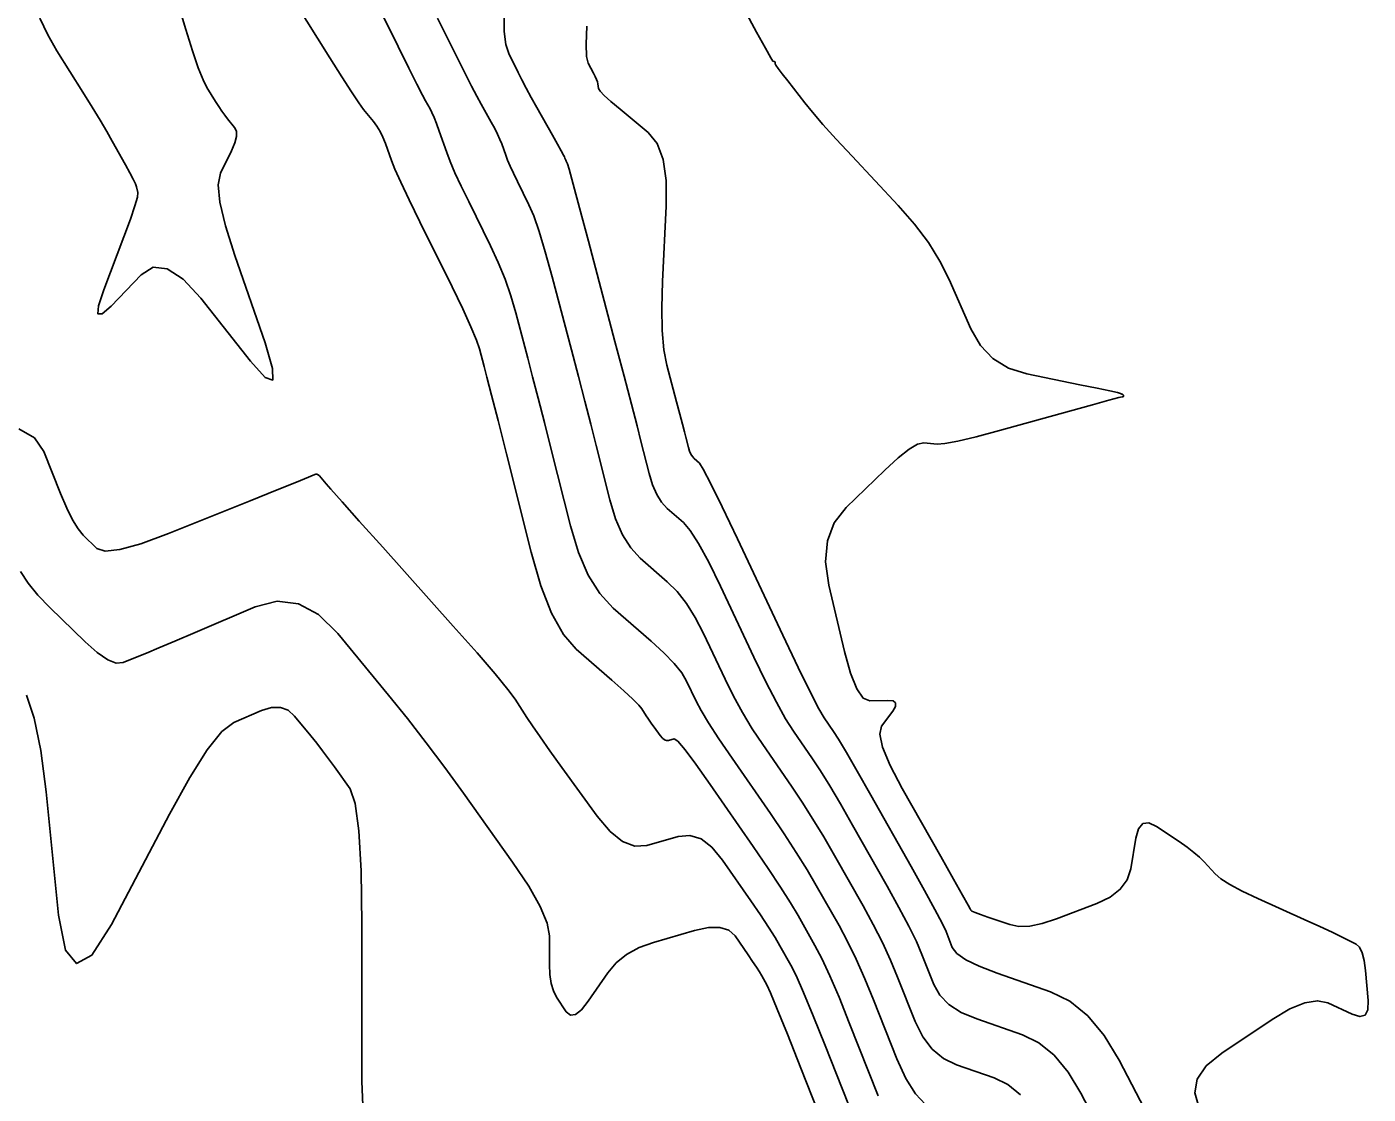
# Model space of a CAD drawing. Extents: x 2082232 to 2083549, y 592624 to 593832.
# Drawn here: x 2082893.7 to 2082952, y 592722.3 to 592768.7 of the extents above; entities that cross this region are included whole.
import ezdxf

# ---------------------------------------------------------------- set-up
doc = ezdxf.new("R2010")
doc.units = 0
doc.layers.add('DT_X_Contour_Major', color=7, linetype='Continuous')
doc.layers.add('DT_X_Contour_Minor', color=7, linetype='Continuous')

msp = doc.modelspace()

# ---------------------------------------------------------------- linework, layer by layer
at = {"layer": 'DT_X_Contour_Major'}
for points in [[(2082914.447, 592769.217), (2082914.455, 592768.48), (2082914.521, 592767.916), (2082914.645, 592767.523), (2082915.052, 592766.703), (2082915.217, 592766.378), (2082915.408, 592766.016), (2082915.624, 592765.619), (2082915.865, 592765.186), (2082916.543, 592763.982), (2082916.766, 592763.584), (2082916.927, 592763.294), (2082917.027, 592763.112), (2082917.065, 592763.037), (2082917.085, 592762.981), (2082917.094, 592762.957), (2082917.107, 592762.928), (2082917.123, 592762.893), (2082917.143, 592762.853), (2082917.199, 592762.738), (2082917.272, 592762.495), (2082917.448, 592761.855), (2082917.727, 592760.815), (2082918.108, 592759.378), (2082919.263, 592755.013), (2082919.658, 592753.515), (2082919.979, 592752.294), (2082920.224, 592751.35), (2082920.394, 592750.684), (2082920.748, 592749.278), (2082920.897, 592748.787), (2082921.078, 592748.372), (2082921.291, 592748.031), (2082921.537, 592747.765), (2082922.235, 592747.155), (2082922.532, 592746.811), (2082922.9, 592746.234), (2082923.339, 592745.426), (2082923.849, 592744.386), (2082925.302, 592741.303), (2082925.818, 592740.235), (2082926.276, 592739.343), (2082926.675, 592738.628), (2082927.016, 592738.089), (2082927.847, 592736.886), (2082928.189, 592736.367), (2082928.595, 592735.714), (2082929.062, 592734.925), (2082929.592, 592734.001), (2082931.089, 592731.356), (2082931.605, 592730.427), (2082932.028, 592729.623), (2082932.36, 592728.945), (2082932.599, 592728.392), (2082933.116, 592727.083), (2082933.378, 592726.622), (2082933.778, 592726.218), (2082934.315, 592725.873), (2082934.989, 592725.587), (2082936.97, 592724.9), (2082937.686, 592724.548), (2082938.347, 592724.008), (2082938.955, 592723.279), (2082939.508, 592722.362), (2082940.911, 592719.665)], [(2082929.093, 592719.019), (2082927.345, 592723.448), (2082926.76, 592724.919), (2082926.319, 592726.013), (2082926.021, 592726.728), (2082925.866, 592727.065), (2082925.643, 592727.459), (2082925.543, 592727.627), (2082925.41, 592727.836), (2082925.246, 592728.084), (2082925.049, 592728.373), (2082924.48, 592729.196), (2082924.21, 592729.442), (2082923.826, 592729.562), (2082923.328, 592729.557), (2082922.717, 592729.427), (2082920.934, 592728.911), (2082920.309, 592728.684), (2082919.771, 592728.389), (2082919.32, 592728.025), (2082918.957, 592727.594), (2082918.102, 592726.354), (2082917.802, 592725.977), (2082917.543, 592725.776), (2082917.325, 592725.751), (2082917.148, 592725.901), (2082916.73, 592726.539), (2082916.593, 592726.806), (2082916.495, 592727.131), (2082916.436, 592727.514), (2082916.417, 592727.953), (2082916.418, 592729.202), (2082916.318, 592729.753), (2082916.017, 592730.468), (2082915.516, 592731.348), (2082914.814, 592732.392), (2082912.675, 592735.396), (2082911.87, 592736.507), (2082911.059, 592737.587), (2082910.244, 592738.635), (2082909.423, 592739.653), (2082907.227, 592742.326), (2082906.384, 592743.151), (2082905.504, 592743.62), (2082904.585, 592743.735), (2082903.629, 592743.495), (2082901.027, 592742.381), (2082900.142, 592742.002), (2082899.437, 592741.703), (2082898.912, 592741.482), (2082898.567, 592741.34), (2082897.888, 592741.067), (2082897.593, 592741.047), (2082897.22, 592741.191), (2082896.767, 592741.499), (2082896.234, 592741.973), (2082894.709, 592743.453), (2082894.185, 592743.999), (2082893.757, 592744.524), (2082893.425, 592745.029)]]:
    msp.add_lwpolyline(points, dxfattribs=at)
at = {"layer": 'DT_X_Contour_Minor'}
for points in [[(2082899.785, 592771.31), (2082900.616, 592768.568), (2082900.907, 592767.639), (2082901.156, 592766.91), (2082901.363, 592766.38), (2082901.527, 592766.05), (2082901.91, 592765.436), (2082902.051, 592765.217), (2082902.183, 592765.02), (2082902.309, 592764.845), (2082902.428, 592764.693), (2082902.734, 592764.316), (2082902.812, 592764.147), (2082902.816, 592763.921), (2082902.747, 592763.64), (2082902.603, 592763.301), (2082902.122, 592762.325), (2082902.026, 592761.826), (2082902.097, 592761.064), (2082902.337, 592760.038), (2082902.745, 592758.749), (2082904.056, 592754.958), (2082904.385, 592753.842), (2082904.389, 592753.338), (2082904.068, 592753.445), (2082903.422, 592754.164), (2082901.266, 592756.895), (2082900.497, 592757.727), (2082899.808, 592758.175), (2082899.199, 592758.239), (2082898.67, 592757.918), (2082897.366, 592756.551), (2082896.979, 592756.21), (2082896.797, 592756.214), (2082896.819, 592756.562), (2082897.046, 592757.254), (2082897.924, 592759.56), (2082898.209, 592760.328), (2082898.406, 592760.904), (2082898.515, 592761.289), (2082898.535, 592761.481), (2082898.471, 592761.737), (2082898.423, 592761.869), (2082898.328, 592762.072), (2082898.184, 592762.348), (2082897.993, 592762.695), (2082897.42, 592763.718), (2082897.179, 592764.138), (2082896.886, 592764.632), (2082896.541, 592765.199), (2082896.144, 592765.84), (2082895.016, 592767.648)], [(2082932.761, 592721.871), (2082932.317, 592722.335), (2082931.899, 592722.998), (2082931.507, 592723.857), (2082930.498, 592726.414), (2082930.12, 592727.335), (2082929.745, 592728.179), (2082929.371, 592728.947), (2082929, 592729.64), (2082928.012, 592731.384), (2082927.61, 592732.07), (2082927.144, 592732.818), (2082926.614, 592733.63), (2082926.02, 592734.505), (2082924.351, 592736.922), (2082923.784, 592737.756), (2082923.334, 592738.445), (2082923.003, 592738.99), (2082922.789, 592739.39), (2082922.377, 592740.265), (2082922.164, 592740.619), (2082921.836, 592741.026), (2082921.392, 592741.487), (2082920.833, 592741.999), (2082919.187, 592743.438), (2082918.608, 592744.065), (2082918.105, 592744.868), (2082917.678, 592745.848), (2082917.327, 592747.004), (2082916.493, 592750.321), (2082916.195, 592751.501), (2082915.927, 592752.556), (2082915.687, 592753.484), (2082915.477, 592754.286), (2082914.956, 592756.256), (2082914.74, 592756.992), (2082914.485, 592757.724), (2082914.19, 592758.45), (2082913.854, 592759.172), (2082912.907, 592761.091), (2082912.581, 592761.764), (2082912.312, 592762.344), (2082912.102, 592762.832), (2082911.95, 592763.227), (2082911.622, 592764.157), (2082911.504, 592764.478), (2082911.4, 592764.746), (2082911.307, 592764.959), (2082911.227, 592765.118), (2082911.029, 592765.469), (2082910.899, 592765.715), (2082910.658, 592766.189), (2082910.306, 592766.892), (2082909.843, 592767.823), (2082908.46, 592770.61)], [(2082930.702, 592722.245), (2082929.447, 592725.425), (2082929, 592726.53), (2082928.603, 592727.457), (2082928.254, 592728.208), (2082927.955, 592728.781), (2082927.222, 592730.076), (2082926.895, 592730.627), (2082926.46, 592731.311), (2082925.92, 592732.126), (2082925.273, 592733.073), (2082923.406, 592735.776), (2082922.783, 592736.659), (2082922.313, 592737.283), (2082921.995, 592737.647), (2082921.831, 592737.752), (2082921.597, 592737.684), (2082921.508, 592737.679), (2082921.416, 592737.714), (2082921.322, 592737.789), (2082921.225, 592737.905), (2082920.962, 592738.266), (2082920.867, 592738.399), (2082920.779, 592738.526), (2082920.698, 592738.646), (2082920.623, 592738.761), (2082920.433, 592739.059), (2082920.298, 592739.221), (2082920.036, 592739.481), (2082919.647, 592739.84), (2082919.13, 592740.297), (2082917.583, 592741.649), (2082917.025, 592742.293), (2082916.511, 592743.21), (2082916.042, 592744.402), (2082915.617, 592745.867), (2082914.543, 592750.139), (2082914.181, 592751.577), (2082913.9, 592752.687), (2082913.701, 592753.468), (2082913.584, 592753.922), (2082913.38, 592754.695), (2082913.247, 592755.08), (2082913.004, 592755.658), (2082912.648, 592756.428), (2082912.182, 592757.389), (2082910.789, 592760.21), (2082910.32, 592761.17), (2082909.957, 592761.935), (2082909.699, 592762.505), (2082909.548, 592762.88), (2082909.287, 592763.619), (2082909.181, 592763.887), (2082909.06, 592764.135), (2082908.922, 592764.362), (2082908.769, 592764.57), (2082908.339, 592765.099), (2082908.126, 592765.387), (2082907.81, 592765.856), (2082907.391, 592766.505), (2082906.869, 592767.334), (2082905.34, 592769.786)], [(2082895.016, 592767.648), (2082894.62, 592768.341), (2082894.277, 592769.065)], [(2082936.885, 592722.291), (2082936.338, 592722.737), (2082935.747, 592723.028), (2082934.111, 592723.595), (2082933.538, 592723.872), (2082933.047, 592724.277), (2082932.639, 592724.81), (2082932.311, 592725.47), (2082931.548, 592727.403), (2082931.24, 592728.14), (2082930.886, 592728.901), (2082930.488, 592729.687), (2082930.045, 592730.498), (2082928.802, 592732.692), (2082928.336, 592733.497), (2082927.869, 592734.266), (2082927.402, 592734.999), (2082926.933, 592735.695), (2082925.683, 592737.505), (2082925.229, 592738.192), (2082924.805, 592738.894), (2082924.411, 592739.612), (2082924.046, 592740.346), (2082923.113, 592742.325), (2082922.752, 592743.023), (2082922.368, 592743.63), (2082921.962, 592744.149), (2082921.534, 592744.577), (2082920.362, 592745.601), (2082919.95, 592746.048), (2082919.591, 592746.62), (2082919.287, 592747.318), (2082919.038, 592748.141), (2082918.444, 592750.502), (2082918.21, 592751.426), (2082917.953, 592752.425), (2082917.673, 592753.499), (2082917.37, 592754.649), (2082916.532, 592757.817), (2082916.233, 592758.904), (2082915.966, 592759.789), (2082915.731, 592760.473), (2082915.527, 592760.955), (2082915.025, 592761.972), (2082914.852, 592762.329), (2082914.71, 592762.636), (2082914.598, 592762.895), (2082914.518, 592763.104), (2082914.343, 592763.597), (2082914.266, 592763.795), (2082914.163, 592764.02), (2082914.036, 592764.271), (2082913.885, 592764.55), (2082913.447, 592765.327), (2082913.262, 592765.667), (2082913.033, 592766.103), (2082912.762, 592766.635), (2082912.448, 592767.263), (2082911.553, 592769.066)], [(2082924.898, 592769.429), (2082925.421, 592768.453), (2082925.801, 592767.755), (2082926.037, 592767.334), (2082926.13, 592767.19), (2082926.186, 592767.175), (2082926.205, 592767.168), (2082926.218, 592767.158), (2082926.225, 592767.145), (2082926.227, 592767.129), (2082926.225, 592767.082), (2082926.258, 592767.022), (2082926.361, 592766.877), (2082926.533, 592766.648), (2082926.775, 592766.334), (2082927.511, 592765.384), (2082927.846, 592764.972), (2082928.301, 592764.448), (2082928.875, 592763.811), (2082929.569, 592763.063), (2082931.576, 592760.917), (2082932.279, 592760.113), (2082932.882, 592759.309), (2082933.385, 592758.506), (2082933.787, 592757.703), (2082934.727, 592755.563), (2082935.143, 592754.839), (2082935.687, 592754.271), (2082936.359, 592753.86), (2082937.159, 592753.606), (2082939.463, 592753.136), (2082940.222, 592752.981), (2082940.77, 592752.866), (2082941.108, 592752.793), (2082941.235, 592752.761), (2082941.295, 592752.731), (2082941.314, 592752.721), (2082941.329, 592752.712), (2082941.34, 592752.705), (2082941.345, 592752.7), (2082941.353, 592752.689), (2082941.355, 592752.684), (2082941.357, 592752.678), (2082941.358, 592752.67), (2082941.357, 592752.66), (2082941.356, 592752.633), (2082941.354, 592752.625), (2082941.35, 592752.619), (2082941.344, 592752.615), (2082941.335, 592752.615), (2082941.308, 592752.617), (2082941.157, 592752.578), (2082940.724, 592752.461), (2082940.009, 592752.264), (2082939.011, 592751.988), (2082935.976, 592751.148), (2082934.953, 592750.874), (2082934.16, 592750.685), (2082933.598, 592750.579), (2082933.265, 592750.557), (2082932.685, 592750.609), (2082932.416, 592750.55), (2082932.044, 592750.334), (2082931.569, 592749.961), (2082930.991, 592749.43), (2082929.311, 592747.806), (2082928.792, 592747.138), (2082928.494, 592746.352), (2082928.418, 592745.448), (2082928.563, 592744.426), (2082929.245, 592741.545), (2082929.505, 592740.601), (2082929.774, 592739.928), (2082930.051, 592739.528), (2082930.338, 592739.401), (2082931.114, 592739.423), (2082931.346, 592739.4), (2082931.46, 592739.314), (2082931.456, 592739.166), (2082931.334, 592738.955), (2082930.852, 592738.308), (2082930.772, 592737.956), (2082930.895, 592737.388), (2082931.22, 592736.602), (2082931.748, 592735.6), (2082933.425, 592732.637), (2082933.977, 592731.661), (2082934.373, 592730.958), (2082934.615, 592730.528), (2082934.701, 592730.369), (2082934.725, 592730.309), (2082934.778, 592730.274), (2082934.918, 592730.213), (2082935.146, 592730.127), (2082935.461, 592730.015), (2082936.419, 592729.683), (2082936.816, 592729.605), (2082937.286, 592729.62), (2082937.83, 592729.729), (2082938.449, 592729.932), (2082940.197, 592730.597), (2082940.78, 592730.878), (2082941.221, 592731.222), (2082941.519, 592731.63), (2082941.674, 592732.101), (2082941.896, 592733.442), (2082942.014, 592733.851), (2082942.205, 592734.073), (2082942.466, 592734.107), (2082942.799, 592733.953), (2082943.781, 592733.293), (2082944.126, 592733.052), (2082944.422, 592732.824), (2082944.671, 592732.608), (2082944.871, 592732.406), (2082945.342, 592731.884), (2082945.59, 592731.67), (2082945.983, 592731.42), (2082946.521, 592731.134), (2082947.203, 592730.812), (2082949.213, 592729.906), (2082949.893, 592729.598), (2082950.425, 592729.354), (2082950.808, 592729.174), (2082951.043, 592729.058), (2082951.471, 592728.834), (2082951.617, 592728.7), (2082951.734, 592728.464), (2082951.821, 592728.128), (2082951.879, 592727.691), (2082951.995, 592726.392), (2082951.983, 592725.989), (2082951.863, 592725.754), (2082951.634, 592725.687), (2082951.295, 592725.789), (2082950.246, 592726.285), (2082949.799, 592726.38), (2082949.246, 592726.291), (2082948.585, 592726.019), (2082947.818, 592725.563), (2082945.63, 592724.104), (2082944.953, 592723.548), (2082944.561, 592722.972), (2082944.456, 592722.378), (2082944.637, 592721.765)], [(2082918.035, 592768.706), (2082918.011, 592767.929), (2082918.032, 592767.397), (2082918.097, 592767.111), (2082918.328, 592766.677), (2082918.406, 592766.525), (2082918.464, 592766.396), (2082918.504, 592766.288), (2082918.525, 592766.202), (2082918.555, 592766.003), (2082918.622, 592765.89), (2082918.8, 592765.703), (2082919.089, 592765.44), (2082919.489, 592765.102), (2082920.702, 592764.1), (2082921.093, 592763.618), (2082921.355, 592762.923), (2082921.488, 592762.016), (2082921.492, 592760.896), (2082921.33, 592757.627), (2082921.297, 592756.48), (2082921.318, 592755.49), (2082921.394, 592754.658), (2082921.524, 592753.984), (2082921.944, 592752.396), (2082922.088, 592751.854), (2082922.202, 592751.418), (2082922.288, 592751.089), (2082922.345, 592750.866), (2082922.458, 592750.414), (2082922.506, 592750.257), (2082922.564, 592750.124), (2082922.633, 592750.014), (2082922.711, 592749.929), (2082922.936, 592749.733), (2082923.102, 592749.473), (2082923.432, 592748.838), (2082923.926, 592747.829), (2082924.584, 592746.446), (2082926.559, 592742.259), (2082927.226, 592740.857), (2082927.747, 592739.792), (2082928.121, 592739.064), (2082928.349, 592738.672), (2082928.76, 592738.076), (2082928.977, 592737.736), (2082929.32, 592737.161), (2082929.788, 592736.352), (2082930.382, 592735.309), (2082932.134, 592732.214), (2082932.721, 592731.167), (2082933.17, 592730.345), (2082933.48, 592729.75), (2082933.65, 592729.38), (2082933.92, 592728.696), (2082934.118, 592728.434), (2082934.509, 592728.16), (2082935.092, 592727.875), (2082935.867, 592727.578), (2082938.193, 592726.771), (2082939.033, 592726.358), (2082939.81, 592725.724), (2082940.523, 592724.869), (2082941.173, 592723.792), (2082942.82, 592720.626)], [(2082929.898, 592720.632), (2082928.396, 592724.436), (2082927.88, 592725.724), (2082927.461, 592726.735), (2082927.138, 592727.468), (2082926.91, 592727.923), (2082926.433, 592728.768), (2082926.219, 592729.127), (2082925.935, 592729.573), (2082925.583, 592730.105), (2082925.161, 592730.723), (2082923.943, 592732.486), (2082923.48, 592733.046), (2082923.003, 592733.404), (2082922.513, 592733.559), (2082922.01, 592733.513), (2082920.649, 592733.119), (2082920.131, 592733.089), (2082919.598, 592733.292), (2082919.049, 592733.73), (2082918.485, 592734.401), (2082916.961, 592736.503), (2082916.437, 592737.23), (2082916.008, 592737.836), (2082915.674, 592738.319), (2082915.435, 592738.68), (2082914.925, 592739.481), (2082914.614, 592739.904), (2082914.062, 592740.574), (2082913.271, 592741.489), (2082912.239, 592742.651), (2082909.169, 592746.077), (2082908.152, 592747.213), (2082907.403, 592748.052), (2082906.922, 592748.594), (2082906.709, 592748.838), (2082906.499, 592749.093), (2082906.426, 592749.175), (2082906.361, 592749.228), (2082906.307, 592749.253), (2082906.262, 592749.25), (2082906.154, 592749.204), (2082905.952, 592749.122), (2082905.428, 592748.91), (2082904.58, 592748.569), (2082903.41, 592748.098), (2082899.858, 592746.67), (2082898.665, 592746.228), (2082897.749, 592745.974), (2082897.111, 592745.907), (2082896.751, 592746.029), (2082896.159, 592746.603), (2082895.931, 592746.877), (2082895.691, 592747.269), (2082895.438, 592747.779), (2082895.173, 592748.406), (2082894.45, 592750.236), (2082894.043, 592750.826), (2082893.364, 592751.225)], [(2082908.363, 592720.455), (2082908.257, 592722.868), (2082908.263, 592729.721), (2082908.233, 592732.014), (2082908.138, 592733.755), (2082907.979, 592734.942), (2082907.756, 592735.577), (2082907.075, 592736.533), (2082906.819, 592736.887), (2082906.561, 592737.23), (2082906.302, 592737.564), (2082906.041, 592737.888), (2082905.342, 592738.738), (2082905.056, 592738.993), (2082904.722, 592739.12), (2082904.34, 592739.118), (2082903.91, 592738.987), (2082902.699, 592738.469), (2082902.184, 592738.074), (2082901.546, 592737.278), (2082900.786, 592736.081), (2082899.903, 592734.483), (2082897.386, 592729.686), (2082896.534, 592728.363), (2082895.867, 592727.991), (2082895.385, 592728.57), (2082895.087, 592730.1), (2082894.539, 592735.449), (2082894.308, 592737.253), (2082894.027, 592738.655), (2082893.696, 592739.654)]]:
    msp.add_lwpolyline(points, dxfattribs=at)

doc.saveas('drawing.dxf')
